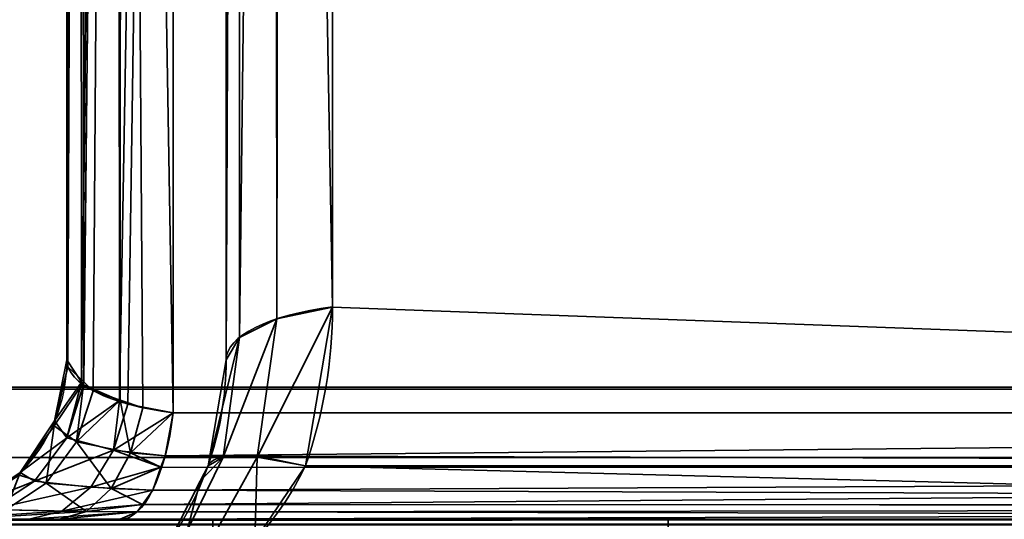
# Model space of a CAD drawing. Header units: millimetres. Extents: x -527 to 5177, y -116 to 161.
# Tile 998 of 1056: x 3998.15 to 4002.48, y -26.8 to -24.61. Entities that reach past the tile are written whole.
import ezdxf

# ---------------------------------------------------------------- set-up
doc = ezdxf.new("R2010")
doc.units = ezdxf.units.MM
doc.layers.add('152', color=7, linetype='Continuous', true_color=0xffffff)

# ---------------------------------------------------------------- blocks, each defined once
blk = doc.blocks.new('UG_SURFACE_309')
at = {"layer": '152', "color": 252, "linetype": 'Continuous', "lineweight": 35}
for points in [[(3970, -9.3, 2075.2499), (3970, -26.22, 2075.2499), (5030.0002, -26.22, 2075.2499), (5030.0002, -9.3, 2075.2499)], [(3971.4999, -9.3, 2073.75), (5028.5001, -9.3, 2073.75), (5028.5001, -26.22, 2073.75), (3971.4999, -26.22, 2073.75)], [(5030.0002, -26.22, 2075.2499), (3970, -26.22, 2075.2499), (3970.0592, -26.8209, 2075.1908)], [(5029.9406, -26.8209, 2075.1908), (5030.0002, -26.22, 2075.2499), (3970.0592, -26.8209, 2075.1908)], [(3971.4999, -26.22, 2073.75), (5028.5001, -26.22, 2073.75), (5028.4696, -26.5282, 2073.7197)], [(3971.5304, -26.5282, 2073.7197), (3971.4999, -26.22, 2073.75), (5028.4696, -26.5282, 2073.7197)], [(5028.4696, -26.5282, 2073.7197), (5028.3799, -26.8246, 2073.6296), (3971.6203, -26.8246, 2073.6296), (3971.5304, -26.5282, 2073.7197)]]:
    blk.add_3dface(points, dxfattribs=at)
blk = doc.blocks.new('UG_SURFACE_377')
at = {"layer": '152', "color": 252, "linetype": 'Continuous', "lineweight": 35}
for points in [[(4018.2524, -26.3324, 998.5269), (3998.8265, -26.3324, 1005.8305), (3998.8265, -12.8675, 1010.893), (4008.8677, -2.8266, 1010.893)], [(4018.4851, -26.5648, 1170.855), (3999.5265, -25.8676, 1163.4651), (3999.5265, -13.1575, 1158.6864), (4009.1577, -3.5266, 1158.6864)], [(4009.1577, -3.5266, 1011.3136), (3999.5265, -13.1575, 1011.3136), (3999.5265, -25.8676, 1006.5348), (4018.4851, -26.5648, 999.1449)], [(3998.8265, -12.8675, 1159.1071), (3998.5995, -12.9158, 1158.9786), (3998.5902, -26.278, 1163.9841)], [(3998.5902, -26.278, 1163.9841), (3998.6267, -26.2937, 1164.0377), (3998.8265, -12.8675, 1159.1071)], [(3998.5995, -12.9158, 1011.0215), (3998.8265, -12.8675, 1010.893), (3998.8265, -26.3324, 1005.8305)], [(3998.6267, -26.2937, 1164.0377), (3998.8265, -26.3324, 1164.1695), (3998.8265, -12.8675, 1159.1071)], [(3998.8265, -12.8675, 1159.1071), (3998.8265, -26.3324, 1164.1695), (4018.2524, -26.3324, 1171.4731), (4022.3322, -22.2525, 1171.4731)], [(3998.5697, -12.9258, 1158.9521), (3998.4171, -13.0015, 1158.7507), (3998.4243, -26.1977, 1163.7101)], [(3998.4334, -26.1962, 1006.295), (3998.4171, -13.0015, 1011.2494), (3998.5697, -12.9258, 1011.0478)], [(3998.5824, -12.9195, 1158.9688), (3998.5697, -12.9258, 1158.9521), (3998.4243, -26.1977, 1163.7101)], [(3998.4243, -26.1977, 1163.7101), (3998.4324, -26.2098, 1163.7515), (3998.5824, -12.9195, 1158.9688)], [(3998.4324, -26.2098, 1163.7515), (3998.5902, -26.278, 1163.9841), (3998.5824, -12.9195, 1158.9688)], [(3998.5697, -12.9258, 1011.0478), (3998.4751, -26.2358, 1006.16), (3998.4334, -26.1962, 1006.295)], [(3998.5697, -12.9258, 1011.0478), (3998.5936, -26.2762, 1006.0221), (3998.4751, -26.2358, 1006.16)], [(3998.5697, -12.9258, 1011.0478), (3998.5824, -12.9195, 1011.0313), (3998.5936, -26.2762, 1006.0221)], [(3998.5995, -12.9158, 1158.9786), (3998.5824, -12.9195, 1158.9688), (3998.5902, -26.278, 1163.9841)], [(3998.5936, -26.2762, 1006.0221), (3998.5824, -12.9195, 1011.0313), (3998.5995, -12.9158, 1011.0215)], [(3998.5995, -12.9158, 1011.0215), (3998.6928, -26.3099, 1005.9071), (3998.5936, -26.2762, 1006.0221)], [(3998.5995, -12.9158, 1011.0215), (3998.8265, -26.3324, 1005.8305), (3998.6928, -26.3099, 1005.9071)], [(3998.4171, -13.0015, 1158.7507), (3998.4143, -13.0066, 1158.7371), (3998.359, -26.1, 1163.3767)], [(3998.359, -26.1, 1163.3767), (3998.4243, -26.1977, 1163.7101), (3998.4171, -13.0015, 1158.7507)], [(3998.4143, -13.0066, 1158.7371), (3998.359, -13.0999, 1158.489), (3998.359, -26.1, 1163.3767)], [(3998.4143, -13.0066, 1011.2629), (3998.3644, -26.1308, 1006.5181), (3998.359, -26.1, 1006.6233)], [(3998.359, -26.1, 1006.6233), (3998.359, -13.0999, 1011.511), (3998.4143, -13.0066, 1011.2629)], [(3998.4143, -13.0066, 1011.2629), (3998.4334, -26.1962, 1006.295), (3998.3644, -26.1308, 1006.5181)], [(3998.4143, -13.0066, 1011.2629), (3998.4171, -13.0015, 1011.2494), (3998.4334, -26.1962, 1006.295)], [(3998.359, -26.1, 1006.6233), (3998.359, -26.1, 1163.3767), (3998.359, -13.0999, 1158.489), (3998.359, -13.0999, 1011.511)], [(3999.2824, -25.9196, 1006.6731), (3999.5265, -25.8676, 1006.5348), (3999.5265, -13.1575, 1011.3136), (3999.2995, -13.2058, 1011.4421)], [(3999.2995, -13.2058, 1158.5579), (3999.5265, -13.1575, 1158.6864), (3999.5265, -25.8676, 1163.4651)], [(3999.1171, -26.0016, 1006.8913), (3999.2824, -25.9196, 1006.6731), (3999.2824, -13.2095, 1011.4518), (3999.2697, -13.2157, 1011.4685)], [(3999.2697, -13.2157, 1011.4685), (3999.1171, -13.2915, 1011.67), (3999.1171, -26.0016, 1006.8913)], [(3999.2824, -25.9196, 1163.3269), (3999.1171, -26.0016, 1163.1087), (3999.1171, -13.2915, 1158.3301), (3999.2697, -13.2157, 1158.5315)], [(3999.2697, -13.2157, 1158.5315), (3999.2824, -13.2095, 1158.5481), (3999.2824, -25.9196, 1163.3269)], [(3999.2995, -13.2058, 1011.4421), (3999.2824, -13.2095, 1011.4518), (3999.2824, -25.9196, 1006.6731)], [(3999.5265, -25.8676, 1163.4651), (3999.2824, -25.9196, 1163.3269), (3999.2824, -13.2095, 1158.5481), (3999.2995, -13.2058, 1158.5579)], [(3999.059, -26.1, 1007.1529), (3999.1171, -26.0016, 1006.8913), (3999.1171, -13.2915, 1011.67), (3999.1143, -13.2966, 1011.6836)], [(3999.1143, -13.2966, 1011.6836), (3999.059, -13.3898, 1011.9317), (3999.059, -26.1, 1007.1529)], [(3999.1171, -26.0016, 1163.1087), (3999.059, -26.1, 1162.847), (3999.059, -13.3898, 1158.0684), (3999.1143, -13.2966, 1158.3165)], [(3999.1143, -13.2966, 1158.3165), (3999.1171, -13.2915, 1158.3301), (3999.1171, -26.0016, 1163.1087)], [(3999.059, -13.3898, 1158.0684), (3999.059, -26.1, 1162.847), (3999.059, -26.1, 1007.1529), (3999.059, -13.3898, 1011.9317)], [(3999.5265, -25.8676, 1163.4651), (3999.4075, -26.5648, 1163.6825), (3999.1951, -26.5266, 1163.5323)], [(3999.1951, -26.5266, 1163.5323), (3999.2824, -25.9196, 1163.3269), (3999.5265, -25.8676, 1163.4651)], [(3999.5265, -25.8676, 1006.5348), (3999.2824, -25.9196, 1006.6731), (3999.1951, -26.5266, 1006.4677)], [(3999.1951, -26.5266, 1006.4677), (3999.4075, -26.5648, 1006.3175), (3999.5265, -25.8676, 1006.5348)], [(4018.4851, -26.5648, 1170.855), (3999.4075, -26.5648, 1163.6825), (3999.5265, -25.8676, 1163.4651)], [(3999.5265, -25.8676, 1006.5348), (3999.4075, -26.5648, 1006.3175), (4018.4851, -26.5648, 999.1449)], [(3999.2824, -25.9196, 1163.3269), (3999.1951, -26.5266, 1163.5323), (3999.0454, -26.5266, 1163.3161)], [(3999.0454, -26.5266, 1163.3161), (3999.1171, -26.0016, 1163.1087), (3999.2824, -25.9196, 1163.3269)], [(3999.2824, -25.9196, 1006.6731), (3999.1171, -26.0016, 1006.8913), (3999.0454, -26.5266, 1006.6839)], [(3999.0454, -26.5266, 1006.6839), (3999.1951, -26.5266, 1006.4677), (3999.2824, -25.9196, 1006.6731)], [(3999.1171, -26.0016, 1163.1087), (3999.0454, -26.5266, 1163.3161), (3998.9796, -26.5648, 1163.0644)], [(3998.9796, -26.5648, 1163.0644), (3999.059, -26.1, 1162.847), (3999.1171, -26.0016, 1163.1087)], [(3999.1171, -26.0016, 1006.8913), (3999.059, -26.1, 1007.1529), (3998.9796, -26.5648, 1006.9356)], [(3998.9796, -26.5648, 1006.9356), (3999.0454, -26.5266, 1006.6839), (3999.1171, -26.0016, 1006.8913)], [(3998.4243, -26.1977, 1163.7101), (3998.359, -26.1, 1163.3767), (3998.3058, -26.3679, 1163.3767)], [(3998.3058, -26.3679, 1006.6233), (3998.3058, -26.3679, 1163.3767), (3998.359, -26.1, 1163.3767), (3998.359, -26.1, 1006.6233)], [(3998.3058, -26.3679, 1006.6233), (3998.359, -26.1, 1006.6233), (3998.3644, -26.1308, 1006.5181)], [(3998.9796, -26.5648, 1006.9356), (3999.059, -26.1, 1162.847), (3998.9796, -26.5648, 1163.0644)], [(3998.9796, -26.5648, 1006.9356), (3999.059, -26.1, 1007.1529), (3999.059, -26.1, 1162.847)], [(3998.3032, -26.3891, 1006.5109), (3998.3644, -26.1308, 1006.5181), (3998.4334, -26.1962, 1006.295)], [(3998.3644, -26.1308, 1006.5181), (3998.3032, -26.3891, 1006.5109), (3998.3058, -26.3679, 1006.6233)], [(3998.4019, -26.4594, 1006.1147), (3998.3032, -26.3891, 1006.5109), (3998.4334, -26.1962, 1006.295)], [(3998.3058, -26.3679, 1163.3767), (3998.3592, -26.4423, 1163.7856), (3998.4243, -26.1977, 1163.7101)], [(3998.3592, -26.4423, 1163.7856), (3998.4324, -26.2098, 1163.7515), (3998.4243, -26.1977, 1163.7101)], [(3998.4334, -26.1962, 1006.295), (3998.4751, -26.2358, 1006.16), (3998.4019, -26.4594, 1006.1147)], [(3998.5902, -26.278, 1163.9841), (3998.4324, -26.2098, 1163.7515), (3998.3592, -26.4423, 1163.7856)], [(3998.4019, -26.4594, 1006.1147), (3998.4751, -26.2358, 1006.16), (3998.5936, -26.2762, 1006.0221)], [(3998.3592, -26.4423, 1163.7856), (3998.5647, -26.497, 1164.1113), (3998.5902, -26.278, 1163.9841)], [(3998.6386, -26.5074, 1005.8247), (3998.4019, -26.4594, 1006.1147), (3998.5936, -26.2762, 1006.0221)], [(3998.5647, -26.497, 1164.1113), (3998.6267, -26.2937, 1164.0377), (3998.5902, -26.278, 1163.9841)], [(3998.8265, -26.3324, 1164.1695), (3998.6267, -26.2937, 1164.0377), (3998.5647, -26.497, 1164.1113)], [(3998.5936, -26.2762, 1006.0221), (3998.6928, -26.3099, 1005.9071), (3998.6386, -26.5074, 1005.8247)], [(3998.5647, -26.497, 1164.1113), (3998.791, -26.5217, 1164.2646), (3998.8265, -26.3324, 1164.1695)], [(3998.6386, -26.5074, 1005.8247), (3998.6928, -26.3099, 1005.9071), (3998.8265, -26.3324, 1005.8305)], [(3998.8265, -26.3324, 1005.8305), (3998.791, -26.5217, 1005.7354), (3998.6386, -26.5074, 1005.8247)], [(4018.2524, -26.3324, 1171.4731), (3998.8265, -26.3324, 1164.1695), (3998.791, -26.5217, 1164.2646)], [(3998.791, -26.5217, 1164.2646), (4018.2004, -26.5766, 1171.6117), (4018.2524, -26.3324, 1171.4731)], [(4018.2524, -26.3324, 998.5269), (4018.2004, -26.5766, 998.3883), (3998.791, -26.5217, 1005.7354)], [(3998.791, -26.5217, 1005.7354), (3998.8265, -26.3324, 1005.8305), (4018.2524, -26.3324, 998.5269)], [(3998.3592, -26.4423, 1163.7856), (3998.3058, -26.3679, 1163.3767), (3998.1539, -26.595, 1163.3767)], [(3998.1539, -26.595, 1006.6233), (3998.1539, -26.595, 1163.3767), (3998.3058, -26.3679, 1163.3767), (3998.3058, -26.3679, 1006.6233)], [(3998.1539, -26.595, 1006.6233), (3998.3058, -26.3679, 1006.6233), (3998.3032, -26.3891, 1006.5109)], [(3998.2688, -26.6409, 1006.0325), (3998.1506, -26.6058, 1006.4929), (3998.3032, -26.3891, 1006.5109)], [(3998.3032, -26.3891, 1006.5109), (3998.1506, -26.6058, 1006.4929), (3998.1539, -26.595, 1006.6233)], [(3998.3032, -26.3891, 1006.5109), (3998.4019, -26.4594, 1006.1147), (3998.2688, -26.6409, 1006.0325)], [(3998.1539, -26.595, 1163.3767), (3998.2178, -26.6324, 1163.8515), (3998.3592, -26.4423, 1163.7856)], [(3998.5647, -26.497, 1164.1113), (3998.3592, -26.4423, 1163.7856), (3998.2178, -26.6324, 1163.8515)], [(3998.5535, -26.6643, 1005.695), (3998.2688, -26.6409, 1006.0325), (3998.4019, -26.4594, 1006.1147)], [(3998.4019, -26.4594, 1006.1147), (3998.6386, -26.5074, 1005.8247), (3998.5535, -26.6643, 1005.695)], [(3998.2178, -26.6324, 1163.8515), (3998.4648, -26.6593, 1164.2305), (3998.5647, -26.497, 1164.1113)], [(3998.5647, -26.497, 1164.1113), (3998.4648, -26.6593, 1164.2305), (3998.7729, -26.5714, 1164.3126)], [(3998.7729, -26.5714, 1005.6875), (3998.5535, -26.6643, 1005.695), (3998.6386, -26.5074, 1005.8247)], [(3998.7729, -26.5714, 1164.3126), (3998.791, -26.5217, 1164.2646), (3998.5647, -26.497, 1164.1113)], [(3998.6386, -26.5074, 1005.8247), (3998.791, -26.5217, 1005.7354), (3998.7729, -26.5714, 1005.6875)], [(3998.791, -26.5217, 1164.2646), (3998.7729, -26.5714, 1164.3126), (4018.2004, -26.5766, 1171.6117)], [(4018.2004, -26.5766, 998.3883), (3998.7729, -26.5714, 1005.6875), (3998.791, -26.5217, 1005.7354)], [(3998.9452, -26.6322, 1163.1), (3999.0454, -26.5266, 1163.3161), (3998.888, -26.8485, 1163.4473)], [(3999.017, -26.8485, 1163.6335), (3998.888, -26.8485, 1163.4473), (3999.0454, -26.5266, 1163.3161), (3999.1951, -26.5266, 1163.5323)], [(3998.888, -26.8485, 1006.5528), (3999.0454, -26.5266, 1006.6839), (3998.9452, -26.6322, 1006.9)], [(3998.888, -26.8485, 1006.5528), (3999.017, -26.8485, 1006.3665), (3999.1951, -26.5266, 1006.4677), (3999.0454, -26.5266, 1006.6839)], [(3998.9452, -26.6322, 1163.1), (3998.9796, -26.5648, 1163.0644), (3999.0454, -26.5266, 1163.3161)], [(3999.0454, -26.5266, 1006.6839), (3998.9796, -26.5648, 1006.9356), (3998.9452, -26.6322, 1006.9)], [(3999.1848, -26.895, 1163.7784), (3999.017, -26.8485, 1163.6335), (3999.1951, -26.5266, 1163.5323)], [(3999.1951, -26.5266, 1006.4677), (3999.017, -26.8485, 1006.3665), (3999.1848, -26.895, 1006.2215)], [(3999.1951, -26.5266, 1163.5323), (3999.4075, -26.5648, 1163.6825), (3999.1848, -26.895, 1163.7784)], [(3999.1848, -26.895, 1006.2215), (3999.4075, -26.5648, 1006.3175), (3999.1951, -26.5266, 1006.4677)], [(3998.2178, -26.6324, 1163.8515), (3998.1539, -26.595, 1163.3767), (3997.927, -26.7467, 1163.3767)], [(3997.927, -26.7467, 1006.6233), (3997.927, -26.7467, 1163.3767), (3998.1539, -26.595, 1163.3767), (3998.1539, -26.595, 1006.6233)], [(3997.927, -26.7467, 1006.6233), (3998.1539, -26.595, 1006.6233), (3998.1506, -26.6058, 1006.4929)], [(3998.4648, -26.6593, 1164.2305), (3998.7366, -26.6713, 1164.4089), (3998.7729, -26.5714, 1164.3126)], [(3998.7729, -26.5714, 1005.6875), (3998.7366, -26.6713, 1005.5912), (3998.5535, -26.6643, 1005.695)], [(4018.1999, -26.578, 998.3875), (3998.6916, -26.7352, 1005.471), (3998.7366, -26.6713, 1005.5912)], [(4018.1999, -26.578, 998.3875), (4018.1184, -26.7412, 998.1701), (3998.6916, -26.7352, 1005.471)], [(4018.1999, -26.578, 1171.6125), (3998.7729, -26.5714, 1164.3126), (3998.7366, -26.6713, 1164.4089)], [(4018.1999, -26.578, 998.3875), (3998.7366, -26.6713, 1005.5912), (3998.7729, -26.5714, 1005.6875)], [(4018.1184, -26.7412, 1171.8299), (4018.1999, -26.578, 1171.6125), (3998.7366, -26.6713, 1164.4089)], [(4018.1999, -26.578, 1171.6125), (4018.2004, -26.5766, 1171.6117), (3998.7729, -26.5714, 1164.3126)], [(3998.7729, -26.5714, 1005.6875), (4018.2004, -26.5766, 998.3883), (4018.1999, -26.578, 998.3875)], [(3998.9796, -26.5648, 1163.0644), (3998.9452, -26.6322, 1006.9), (3998.9796, -26.5648, 1006.9356)], [(3998.9796, -26.5648, 1163.0644), (3998.9452, -26.6322, 1163.1), (3998.9452, -26.6322, 1006.9)], [(4018.3806, -27.0531, 1171.1322), (3999.1848, -26.895, 1163.7784), (3999.4075, -26.5648, 1163.6825)], [(3999.4075, -26.5648, 1006.3175), (3999.1848, -26.895, 1006.2215), (4018.3806, -27.0531, 998.8678)], [(3999.4075, -26.5648, 1163.6825), (4018.4851, -26.5648, 1170.855), (4018.3806, -27.0531, 1171.1322)], [(4018.3806, -27.0531, 998.8678), (4018.4851, -26.5648, 999.1449), (3999.4075, -26.5648, 1006.3175)], [(3997.927, -26.7467, 1163.3767), (3998.0254, -26.7568, 1163.9413), (3998.2178, -26.6324, 1163.8515)], [(3998.4648, -26.6593, 1164.2305), (3998.2178, -26.6324, 1163.8515), (3998.0254, -26.7568, 1163.9413)], [(3998.1506, -26.6058, 1006.4929), (3998.2688, -26.6409, 1006.0325), (3998.0917, -26.759, 1005.9229)], [(3998.888, -26.8485, 1163.4473), (3998.8112, -26.895, 1163.2391), (3998.9452, -26.6322, 1163.1)], [(3998.8112, -26.895, 1006.7608), (3998.9452, -26.6322, 1163.1), (3998.8112, -26.895, 1163.2391)], [(3998.8112, -26.895, 1006.7608), (3998.9452, -26.6322, 1006.9), (3998.9452, -26.6322, 1163.1)], [(3998.9452, -26.6322, 1006.9), (3998.8112, -26.895, 1006.7608), (3998.888, -26.8485, 1006.5528)], [(3998.0254, -26.7568, 1163.9413), (3998.3368, -26.7639, 1164.3829), (3998.4648, -26.6593, 1164.2305)], [(3998.446, -26.7652, 1005.531), (3998.0917, -26.759, 1005.9229), (3998.2688, -26.6409, 1006.0325)], [(3998.2688, -26.6409, 1006.0325), (3998.5535, -26.6643, 1005.695), (3998.446, -26.7652, 1005.531)], [(3998.7366, -26.6713, 1164.4089), (3998.4648, -26.6593, 1164.2305), (3998.3368, -26.7639, 1164.3829)], [(3998.3368, -26.7639, 1164.3829), (3998.6916, -26.7352, 1164.529), (3998.7366, -26.6713, 1164.4089)], [(3998.6916, -26.7352, 1005.471), (3998.446, -26.7652, 1005.531), (3998.5535, -26.6643, 1005.695)], [(3998.5535, -26.6643, 1005.695), (3998.7366, -26.6713, 1005.5912), (3998.6916, -26.7352, 1005.471)], [(3998.7366, -26.6713, 1164.4089), (3998.6916, -26.7352, 1164.529), (4018.1184, -26.7412, 1171.8299)], [(3998.3368, -26.7639, 1164.3829), (3998.0254, -26.7568, 1163.9413), (3997.8058, -26.8, 1164.0437)], [(3997.8058, -26.8, 1164.0437), (3998.1942, -26.8, 1164.5529), (3998.3368, -26.7639, 1164.3829)], [(3997.8909, -26.8, 1005.7988), (3998.0917, -26.759, 1005.9229), (3998.446, -26.7652, 1005.531)], [(3998.446, -26.7652, 1005.531), (3998.3265, -26.8, 1005.3487), (3997.8909, -26.8, 1005.7988)], [(3998.6689, -26.767, 1164.5888), (3998.3368, -26.7639, 1164.3829), (3998.1942, -26.8, 1164.5529)], [(3998.1942, -26.8, 1164.5529), (3998.5943, -26.8, 1164.7875), (3998.6689, -26.767, 1164.5888)], [(3998.3265, -26.8, 1005.3487), (3998.446, -26.7652, 1005.531), (3998.6689, -26.767, 1005.4111)], [(3998.6689, -26.767, 1005.4111), (3998.5943, -26.8, 1005.2124), (3998.3265, -26.8, 1005.3487)], [(3998.3368, -26.7639, 1164.3829), (3998.6689, -26.767, 1164.5888), (3998.6916, -26.7352, 1164.529)], [(3998.6916, -26.7352, 1005.471), (3998.6689, -26.767, 1005.4111), (3998.446, -26.7652, 1005.531)], [(4018.1174, -26.7431, 998.1675), (3998.5943, -26.8, 1005.2124), (3998.6689, -26.767, 1005.4111)], [(4018.1174, -26.7431, 998.1675), (4018.0202, -26.8, 997.9088), (3998.5943, -26.8, 1005.2124)], [(3998.6689, -26.767, 1164.5888), (3998.5943, -26.8, 1164.7875), (4018.0202, -26.8, 1172.0912)], [(4018.1174, -26.7431, 1171.8326), (3998.6916, -26.7352, 1164.529), (3998.6689, -26.767, 1164.5888)], [(4018.1174, -26.7431, 998.1675), (3998.6689, -26.767, 1005.4111), (3998.6916, -26.7352, 1005.471)], [(4018.0202, -26.8, 1172.0912), (4018.1174, -26.7431, 1171.8326), (3998.6689, -26.767, 1164.5888)], [(4018.1174, -26.7431, 1171.8326), (4018.1184, -26.7412, 1171.8299), (3998.6916, -26.7352, 1164.529)], [(3998.6916, -26.7352, 1005.471), (4018.1184, -26.7412, 998.1701), (4018.1174, -26.7431, 998.1675)], [(3997.6001, -26.8, 1165), (3999.0001, -26.8, 1165), (3998.5943, -26.8, 1164.7875)], [(3997.6001, -26.8, 980), (3998.3265, -26.8, 1005.3487), (3998.5943, -26.8, 1005.2124)], [(3998.5943, -26.8, 1164.7875), (3998.1942, -26.8, 1164.5529), (3997.6001, -26.8, 1165)], [(3997.6001, -26.8, 980), (3997.8909, -26.8, 1005.7988), (3998.3265, -26.8, 1005.3487)], [(3998.1942, -26.8, 1164.5529), (3997.8058, -26.8, 1164.0437), (3997.6001, -26.8, 1165)], [(3998.5943, -26.8, 1005.2124), (4018.0202, -26.8, 997.9088), (4018.0202, -26.8, 980), (3997.6001, -26.8, 980)], [(3997.6001, -27.5, 1165), (3999.0001, -27.5, 1165), (3999.0001, -26.8, 1165), (3997.6001, -26.8, 1165)], [(4018.0202, -27.5, 980), (3997.6001, -27.5, 980), (3997.6001, -26.8, 980), (4018.0202, -26.8, 980)], [(4018.0202, -26.8, 1172.0912), (3998.5943, -26.8, 1164.7875), (3999.0001, -26.8, 1165)], [(3999.0001, -26.8, 1165), (4018.0202, -26.8, 1190.0001), (4018.0202, -26.8, 1172.0912)], [(3999.0001, -26.8, 1165), (4000.9999, -26.8, 1190.0001), (4018.0202, -26.8, 1190.0001)], [(3999.0001, -26.8, 1165), (3999.0001, -26.8, 1177.3725), (4000.9999, -26.8, 1190.0001)], [(3999.0001, -27.5, 1177.3725), (3999.0001, -26.8, 1177.3725), (3999.0001, -26.8, 1165), (3999.0001, -27.5, 1165)], [(3999.0001, -26.8, 1177.3725), (3999.0001, -27.5, 1177.3725), (4000.9999, -27.5, 1190.0001), (4000.9999, -26.8, 1190.0001)], [(4018.0202, -26.8, 1190.0001), (4000.9999, -26.8, 1190.0001), (4000.9999, -27.5, 1190.0001), (4018.0202, -27.5, 1190.0001)]]:
    blk.add_3dface(points, dxfattribs=at)
blk = doc.blocks.new('UG_SURFACE_380')
at = {"layer": '152', "color": 252, "linetype": 'Continuous', "lineweight": 35}
for points in [[(4018.2524, -26.3324, 998.5269), (3998.8265, -26.3324, 1005.8305), (3998.8265, -12.8675, 1010.893), (4008.8677, -2.8266, 1010.893)], [(4018.4851, -26.5648, 1170.855), (3999.5265, -25.8676, 1163.4651), (3999.5265, -13.1575, 1158.6864), (4009.1577, -3.5266, 1158.6864)], [(4009.1577, -3.5266, 1011.3136), (3999.5265, -13.1575, 1011.3136), (3999.5265, -25.8676, 1006.5348), (4018.4851, -26.5648, 999.1449)], [(3998.8265, -12.8675, 1159.1071), (3998.5995, -12.9158, 1158.9786), (3998.5902, -26.278, 1163.9841)], [(3998.5902, -26.278, 1163.9841), (3998.6267, -26.2937, 1164.0377), (3998.8265, -12.8675, 1159.1071)], [(3998.5995, -12.9158, 1011.0215), (3998.8265, -12.8675, 1010.893), (3998.8265, -26.3324, 1005.8305)], [(3998.6267, -26.2937, 1164.0377), (3998.8265, -26.3324, 1164.1695), (3998.8265, -12.8675, 1159.1071)], [(3998.8265, -12.8675, 1159.1071), (3998.8265, -26.3324, 1164.1695), (4018.2524, -26.3324, 1171.4731), (4022.3322, -22.2525, 1171.4731)], [(3998.5697, -12.9258, 1158.9521), (3998.4171, -13.0015, 1158.7507), (3998.4243, -26.1977, 1163.7101)], [(3998.4334, -26.1962, 1006.295), (3998.4171, -13.0015, 1011.2494), (3998.5697, -12.9258, 1011.0478)], [(3998.5824, -12.9195, 1158.9688), (3998.5697, -12.9258, 1158.9521), (3998.4243, -26.1977, 1163.7101)], [(3998.4243, -26.1977, 1163.7101), (3998.4324, -26.2098, 1163.7515), (3998.5824, -12.9195, 1158.9688)], [(3998.4324, -26.2098, 1163.7515), (3998.5902, -26.278, 1163.9841), (3998.5824, -12.9195, 1158.9688)], [(3998.5697, -12.9258, 1011.0478), (3998.4751, -26.2358, 1006.16), (3998.4334, -26.1962, 1006.295)], [(3998.5697, -12.9258, 1011.0478), (3998.5936, -26.2762, 1006.0221), (3998.4751, -26.2358, 1006.16)], [(3998.5697, -12.9258, 1011.0478), (3998.5824, -12.9195, 1011.0313), (3998.5936, -26.2762, 1006.0221)], [(3998.5995, -12.9158, 1158.9786), (3998.5824, -12.9195, 1158.9688), (3998.5902, -26.278, 1163.9841)], [(3998.5936, -26.2762, 1006.0221), (3998.5824, -12.9195, 1011.0313), (3998.5995, -12.9158, 1011.0215)], [(3998.5995, -12.9158, 1011.0215), (3998.6928, -26.3099, 1005.9071), (3998.5936, -26.2762, 1006.0221)], [(3998.5995, -12.9158, 1011.0215), (3998.8265, -26.3324, 1005.8305), (3998.6928, -26.3099, 1005.9071)], [(3998.4171, -13.0015, 1158.7507), (3998.4143, -13.0066, 1158.7371), (3998.359, -26.1, 1163.3767)], [(3998.359, -26.1, 1163.3767), (3998.4243, -26.1977, 1163.7101), (3998.4171, -13.0015, 1158.7507)], [(3998.4143, -13.0066, 1158.7371), (3998.359, -13.0999, 1158.489), (3998.359, -26.1, 1163.3767)], [(3998.4143, -13.0066, 1011.2629), (3998.3644, -26.1308, 1006.5181), (3998.359, -26.1, 1006.6233)], [(3998.359, -26.1, 1006.6233), (3998.359, -13.0999, 1011.511), (3998.4143, -13.0066, 1011.2629)], [(3998.4143, -13.0066, 1011.2629), (3998.4334, -26.1962, 1006.295), (3998.3644, -26.1308, 1006.5181)], [(3998.4143, -13.0066, 1011.2629), (3998.4171, -13.0015, 1011.2494), (3998.4334, -26.1962, 1006.295)], [(3998.359, -26.1, 1006.6233), (3998.359, -26.1, 1163.3767), (3998.359, -13.0999, 1158.489), (3998.359, -13.0999, 1011.511)], [(3999.2824, -25.9196, 1006.6731), (3999.5265, -25.8676, 1006.5348), (3999.5265, -13.1575, 1011.3136), (3999.2995, -13.2058, 1011.4421)], [(3999.2995, -13.2058, 1158.5579), (3999.5265, -13.1575, 1158.6864), (3999.5265, -25.8676, 1163.4651)], [(3999.1171, -26.0016, 1006.8913), (3999.2824, -25.9196, 1006.6731), (3999.2824, -13.2095, 1011.4518), (3999.2697, -13.2157, 1011.4685)], [(3999.2697, -13.2157, 1011.4685), (3999.1171, -13.2915, 1011.67), (3999.1171, -26.0016, 1006.8913)], [(3999.2824, -25.9196, 1163.3269), (3999.1171, -26.0016, 1163.1087), (3999.1171, -13.2915, 1158.3301), (3999.2697, -13.2157, 1158.5315)], [(3999.2697, -13.2157, 1158.5315), (3999.2824, -13.2095, 1158.5481), (3999.2824, -25.9196, 1163.3269)], [(3999.2995, -13.2058, 1011.4421), (3999.2824, -13.2095, 1011.4518), (3999.2824, -25.9196, 1006.6731)], [(3999.5265, -25.8676, 1163.4651), (3999.2824, -25.9196, 1163.3269), (3999.2824, -13.2095, 1158.5481), (3999.2995, -13.2058, 1158.5579)], [(3999.059, -26.1, 1007.1529), (3999.1171, -26.0016, 1006.8913), (3999.1171, -13.2915, 1011.67), (3999.1143, -13.2966, 1011.6836)], [(3999.1143, -13.2966, 1011.6836), (3999.059, -13.3898, 1011.9317), (3999.059, -26.1, 1007.1529)], [(3999.1171, -26.0016, 1163.1087), (3999.059, -26.1, 1162.847), (3999.059, -13.3898, 1158.0684), (3999.1143, -13.2966, 1158.3165)], [(3999.1143, -13.2966, 1158.3165), (3999.1171, -13.2915, 1158.3301), (3999.1171, -26.0016, 1163.1087)], [(3999.059, -13.3898, 1158.0684), (3999.059, -26.1, 1162.847), (3999.059, -26.1, 1007.1529), (3999.059, -13.3898, 1011.9317)], [(3999.5265, -25.8676, 1163.4651), (3999.4075, -26.5648, 1163.6825), (3999.1951, -26.5266, 1163.5323)], [(3999.1951, -26.5266, 1163.5323), (3999.2824, -25.9196, 1163.3269), (3999.5265, -25.8676, 1163.4651)], [(3999.5265, -25.8676, 1006.5348), (3999.2824, -25.9196, 1006.6731), (3999.1951, -26.5266, 1006.4677)], [(3999.1951, -26.5266, 1006.4677), (3999.4075, -26.5648, 1006.3175), (3999.5265, -25.8676, 1006.5348)], [(4018.4851, -26.5648, 1170.855), (3999.4075, -26.5648, 1163.6825), (3999.5265, -25.8676, 1163.4651)], [(3999.5265, -25.8676, 1006.5348), (3999.4075, -26.5648, 1006.3175), (4018.4851, -26.5648, 999.1449)], [(3999.2824, -25.9196, 1163.3269), (3999.1951, -26.5266, 1163.5323), (3999.0454, -26.5266, 1163.3161)], [(3999.0454, -26.5266, 1163.3161), (3999.1171, -26.0016, 1163.1087), (3999.2824, -25.9196, 1163.3269)], [(3999.2824, -25.9196, 1006.6731), (3999.1171, -26.0016, 1006.8913), (3999.0454, -26.5266, 1006.6839)], [(3999.0454, -26.5266, 1006.6839), (3999.1951, -26.5266, 1006.4677), (3999.2824, -25.9196, 1006.6731)], [(3999.1171, -26.0016, 1163.1087), (3999.0454, -26.5266, 1163.3161), (3998.9796, -26.5648, 1163.0644)], [(3998.9796, -26.5648, 1163.0644), (3999.059, -26.1, 1162.847), (3999.1171, -26.0016, 1163.1087)], [(3999.1171, -26.0016, 1006.8913), (3999.059, -26.1, 1007.1529), (3998.9796, -26.5648, 1006.9356)], [(3998.9796, -26.5648, 1006.9356), (3999.0454, -26.5266, 1006.6839), (3999.1171, -26.0016, 1006.8913)], [(3998.4243, -26.1977, 1163.7101), (3998.359, -26.1, 1163.3767), (3998.3058, -26.3679, 1163.3767)], [(3998.3058, -26.3679, 1006.6233), (3998.3058, -26.3679, 1163.3767), (3998.359, -26.1, 1163.3767), (3998.359, -26.1, 1006.6233)], [(3998.3058, -26.3679, 1006.6233), (3998.359, -26.1, 1006.6233), (3998.3644, -26.1308, 1006.5181)], [(3998.9796, -26.5648, 1006.9356), (3999.059, -26.1, 1162.847), (3998.9796, -26.5648, 1163.0644)], [(3998.9796, -26.5648, 1006.9356), (3999.059, -26.1, 1007.1529), (3999.059, -26.1, 1162.847)], [(3998.3032, -26.3891, 1006.5109), (3998.3644, -26.1308, 1006.5181), (3998.4334, -26.1962, 1006.295)], [(3998.3644, -26.1308, 1006.5181), (3998.3032, -26.3891, 1006.5109), (3998.3058, -26.3679, 1006.6233)], [(3998.4019, -26.4594, 1006.1147), (3998.3032, -26.3891, 1006.5109), (3998.4334, -26.1962, 1006.295)], [(3998.3058, -26.3679, 1163.3767), (3998.3592, -26.4423, 1163.7856), (3998.4243, -26.1977, 1163.7101)], [(3998.3592, -26.4423, 1163.7856), (3998.4324, -26.2098, 1163.7515), (3998.4243, -26.1977, 1163.7101)], [(3998.4334, -26.1962, 1006.295), (3998.4751, -26.2358, 1006.16), (3998.4019, -26.4594, 1006.1147)], [(3998.5902, -26.278, 1163.9841), (3998.4324, -26.2098, 1163.7515), (3998.3592, -26.4423, 1163.7856)], [(3998.4019, -26.4594, 1006.1147), (3998.4751, -26.2358, 1006.16), (3998.5936, -26.2762, 1006.0221)], [(3998.3592, -26.4423, 1163.7856), (3998.5647, -26.497, 1164.1113), (3998.5902, -26.278, 1163.9841)], [(3998.6386, -26.5074, 1005.8247), (3998.4019, -26.4594, 1006.1147), (3998.5936, -26.2762, 1006.0221)], [(3998.5647, -26.497, 1164.1113), (3998.6267, -26.2937, 1164.0377), (3998.5902, -26.278, 1163.9841)], [(3998.8265, -26.3324, 1164.1695), (3998.6267, -26.2937, 1164.0377), (3998.5647, -26.497, 1164.1113)], [(3998.5936, -26.2762, 1006.0221), (3998.6928, -26.3099, 1005.9071), (3998.6386, -26.5074, 1005.8247)], [(3998.5647, -26.497, 1164.1113), (3998.791, -26.5217, 1164.2646), (3998.8265, -26.3324, 1164.1695)], [(3998.6386, -26.5074, 1005.8247), (3998.6928, -26.3099, 1005.9071), (3998.8265, -26.3324, 1005.8305)], [(3998.8265, -26.3324, 1005.8305), (3998.791, -26.5217, 1005.7354), (3998.6386, -26.5074, 1005.8247)], [(4018.2524, -26.3324, 1171.4731), (3998.8265, -26.3324, 1164.1695), (3998.791, -26.5217, 1164.2646)], [(3998.791, -26.5217, 1164.2646), (4018.2004, -26.5766, 1171.6117), (4018.2524, -26.3324, 1171.4731)], [(4018.2524, -26.3324, 998.5269), (4018.2004, -26.5766, 998.3883), (3998.791, -26.5217, 1005.7354)], [(3998.791, -26.5217, 1005.7354), (3998.8265, -26.3324, 1005.8305), (4018.2524, -26.3324, 998.5269)], [(3998.3592, -26.4423, 1163.7856), (3998.3058, -26.3679, 1163.3767), (3998.1539, -26.595, 1163.3767)], [(3998.1539, -26.595, 1006.6233), (3998.1539, -26.595, 1163.3767), (3998.3058, -26.3679, 1163.3767), (3998.3058, -26.3679, 1006.6233)], [(3998.1539, -26.595, 1006.6233), (3998.3058, -26.3679, 1006.6233), (3998.3032, -26.3891, 1006.5109)], [(3998.2688, -26.6409, 1006.0325), (3998.1506, -26.6058, 1006.4929), (3998.3032, -26.3891, 1006.5109)], [(3998.3032, -26.3891, 1006.5109), (3998.1506, -26.6058, 1006.4929), (3998.1539, -26.595, 1006.6233)], [(3998.3032, -26.3891, 1006.5109), (3998.4019, -26.4594, 1006.1147), (3998.2688, -26.6409, 1006.0325)], [(3998.1539, -26.595, 1163.3767), (3998.2178, -26.6324, 1163.8515), (3998.3592, -26.4423, 1163.7856)], [(3998.5647, -26.497, 1164.1113), (3998.3592, -26.4423, 1163.7856), (3998.2178, -26.6324, 1163.8515)], [(3998.5535, -26.6643, 1005.695), (3998.2688, -26.6409, 1006.0325), (3998.4019, -26.4594, 1006.1147)], [(3998.4019, -26.4594, 1006.1147), (3998.6386, -26.5074, 1005.8247), (3998.5535, -26.6643, 1005.695)], [(3998.2178, -26.6324, 1163.8515), (3998.4648, -26.6593, 1164.2305), (3998.5647, -26.497, 1164.1113)], [(3998.5647, -26.497, 1164.1113), (3998.4648, -26.6593, 1164.2305), (3998.7729, -26.5714, 1164.3126)], [(3998.7729, -26.5714, 1005.6875), (3998.5535, -26.6643, 1005.695), (3998.6386, -26.5074, 1005.8247)], [(3998.7729, -26.5714, 1164.3126), (3998.791, -26.5217, 1164.2646), (3998.5647, -26.497, 1164.1113)], [(3998.6386, -26.5074, 1005.8247), (3998.791, -26.5217, 1005.7354), (3998.7729, -26.5714, 1005.6875)], [(3998.791, -26.5217, 1164.2646), (3998.7729, -26.5714, 1164.3126), (4018.2004, -26.5766, 1171.6117)], [(4018.2004, -26.5766, 998.3883), (3998.7729, -26.5714, 1005.6875), (3998.791, -26.5217, 1005.7354)], [(3998.9452, -26.6322, 1163.1), (3999.0454, -26.5266, 1163.3161), (3998.888, -26.8485, 1163.4473)], [(3999.017, -26.8485, 1163.6335), (3998.888, -26.8485, 1163.4473), (3999.0454, -26.5266, 1163.3161), (3999.1951, -26.5266, 1163.5323)], [(3998.888, -26.8485, 1006.5528), (3999.0454, -26.5266, 1006.6839), (3998.9452, -26.6322, 1006.9)], [(3998.888, -26.8485, 1006.5528), (3999.017, -26.8485, 1006.3665), (3999.1951, -26.5266, 1006.4677), (3999.0454, -26.5266, 1006.6839)], [(3998.9452, -26.6322, 1163.1), (3998.9796, -26.5648, 1163.0644), (3999.0454, -26.5266, 1163.3161)], [(3999.0454, -26.5266, 1006.6839), (3998.9796, -26.5648, 1006.9356), (3998.9452, -26.6322, 1006.9)], [(3999.1848, -26.895, 1163.7784), (3999.017, -26.8485, 1163.6335), (3999.1951, -26.5266, 1163.5323)], [(3999.1951, -26.5266, 1006.4677), (3999.017, -26.8485, 1006.3665), (3999.1848, -26.895, 1006.2215)], [(3999.1951, -26.5266, 1163.5323), (3999.4075, -26.5648, 1163.6825), (3999.1848, -26.895, 1163.7784)], [(3999.1848, -26.895, 1006.2215), (3999.4075, -26.5648, 1006.3175), (3999.1951, -26.5266, 1006.4677)], [(3998.2178, -26.6324, 1163.8515), (3998.1539, -26.595, 1163.3767), (3997.927, -26.7467, 1163.3767)], [(3997.927, -26.7467, 1006.6233), (3997.927, -26.7467, 1163.3767), (3998.1539, -26.595, 1163.3767), (3998.1539, -26.595, 1006.6233)], [(3997.927, -26.7467, 1006.6233), (3998.1539, -26.595, 1006.6233), (3998.1506, -26.6058, 1006.4929)], [(3998.4648, -26.6593, 1164.2305), (3998.7366, -26.6713, 1164.4089), (3998.7729, -26.5714, 1164.3126)], [(3998.7729, -26.5714, 1005.6875), (3998.7366, -26.6713, 1005.5912), (3998.5535, -26.6643, 1005.695)], [(4018.1999, -26.578, 998.3875), (3998.6916, -26.7352, 1005.471), (3998.7366, -26.6713, 1005.5912)], [(4018.1999, -26.578, 998.3875), (4018.1184, -26.7412, 998.1701), (3998.6916, -26.7352, 1005.471)], [(4018.1999, -26.578, 1171.6125), (3998.7729, -26.5714, 1164.3126), (3998.7366, -26.6713, 1164.4089)], [(4018.1999, -26.578, 998.3875), (3998.7366, -26.6713, 1005.5912), (3998.7729, -26.5714, 1005.6875)], [(4018.1184, -26.7412, 1171.8299), (4018.1999, -26.578, 1171.6125), (3998.7366, -26.6713, 1164.4089)], [(4018.1999, -26.578, 1171.6125), (4018.2004, -26.5766, 1171.6117), (3998.7729, -26.5714, 1164.3126)], [(3998.7729, -26.5714, 1005.6875), (4018.2004, -26.5766, 998.3883), (4018.1999, -26.578, 998.3875)], [(3998.9796, -26.5648, 1163.0644), (3998.9452, -26.6322, 1006.9), (3998.9796, -26.5648, 1006.9356)], [(3998.9796, -26.5648, 1163.0644), (3998.9452, -26.6322, 1163.1), (3998.9452, -26.6322, 1006.9)], [(4018.3806, -27.0531, 1171.1322), (3999.1848, -26.895, 1163.7784), (3999.4075, -26.5648, 1163.6825)], [(3999.4075, -26.5648, 1006.3175), (3999.1848, -26.895, 1006.2215), (4018.3806, -27.0531, 998.8678)], [(3999.4075, -26.5648, 1163.6825), (4018.4851, -26.5648, 1170.855), (4018.3806, -27.0531, 1171.1322)], [(4018.3806, -27.0531, 998.8678), (4018.4851, -26.5648, 999.1449), (3999.4075, -26.5648, 1006.3175)], [(3997.927, -26.7467, 1163.3767), (3998.0254, -26.7568, 1163.9413), (3998.2178, -26.6324, 1163.8515)], [(3998.4648, -26.6593, 1164.2305), (3998.2178, -26.6324, 1163.8515), (3998.0254, -26.7568, 1163.9413)], [(3998.1506, -26.6058, 1006.4929), (3998.2688, -26.6409, 1006.0325), (3998.0917, -26.759, 1005.9229)], [(3998.888, -26.8485, 1163.4473), (3998.8112, -26.895, 1163.2391), (3998.9452, -26.6322, 1163.1)], [(3998.8112, -26.895, 1006.7608), (3998.9452, -26.6322, 1163.1), (3998.8112, -26.895, 1163.2391)], [(3998.8112, -26.895, 1006.7608), (3998.9452, -26.6322, 1006.9), (3998.9452, -26.6322, 1163.1)], [(3998.9452, -26.6322, 1006.9), (3998.8112, -26.895, 1006.7608), (3998.888, -26.8485, 1006.5528)], [(3998.0254, -26.7568, 1163.9413), (3998.3368, -26.7639, 1164.3829), (3998.4648, -26.6593, 1164.2305)], [(3998.446, -26.7652, 1005.531), (3998.0917, -26.759, 1005.9229), (3998.2688, -26.6409, 1006.0325)], [(3998.2688, -26.6409, 1006.0325), (3998.5535, -26.6643, 1005.695), (3998.446, -26.7652, 1005.531)], [(3998.7366, -26.6713, 1164.4089), (3998.4648, -26.6593, 1164.2305), (3998.3368, -26.7639, 1164.3829)], [(3998.3368, -26.7639, 1164.3829), (3998.6916, -26.7352, 1164.529), (3998.7366, -26.6713, 1164.4089)], [(3998.6916, -26.7352, 1005.471), (3998.446, -26.7652, 1005.531), (3998.5535, -26.6643, 1005.695)], [(3998.5535, -26.6643, 1005.695), (3998.7366, -26.6713, 1005.5912), (3998.6916, -26.7352, 1005.471)], [(3998.7366, -26.6713, 1164.4089), (3998.6916, -26.7352, 1164.529), (4018.1184, -26.7412, 1171.8299)], [(3998.3368, -26.7639, 1164.3829), (3998.0254, -26.7568, 1163.9413), (3997.8058, -26.8, 1164.0437)], [(3997.8058, -26.8, 1164.0437), (3998.1942, -26.8, 1164.5529), (3998.3368, -26.7639, 1164.3829)], [(3997.8909, -26.8, 1005.7988), (3998.0917, -26.759, 1005.9229), (3998.446, -26.7652, 1005.531)], [(3998.446, -26.7652, 1005.531), (3998.3265, -26.8, 1005.3487), (3997.8909, -26.8, 1005.7988)], [(3998.6689, -26.767, 1164.5888), (3998.3368, -26.7639, 1164.3829), (3998.1942, -26.8, 1164.5529)], [(3998.1942, -26.8, 1164.5529), (3998.5943, -26.8, 1164.7875), (3998.6689, -26.767, 1164.5888)], [(3998.3265, -26.8, 1005.3487), (3998.446, -26.7652, 1005.531), (3998.6689, -26.767, 1005.4111)], [(3998.6689, -26.767, 1005.4111), (3998.5943, -26.8, 1005.2124), (3998.3265, -26.8, 1005.3487)], [(3998.3368, -26.7639, 1164.3829), (3998.6689, -26.767, 1164.5888), (3998.6916, -26.7352, 1164.529)], [(3998.6916, -26.7352, 1005.471), (3998.6689, -26.767, 1005.4111), (3998.446, -26.7652, 1005.531)], [(4018.1174, -26.7431, 998.1675), (3998.5943, -26.8, 1005.2124), (3998.6689, -26.767, 1005.4111)], [(4018.1174, -26.7431, 998.1675), (4018.0202, -26.8, 997.9088), (3998.5943, -26.8, 1005.2124)], [(3998.6689, -26.767, 1164.5888), (3998.5943, -26.8, 1164.7875), (4018.0202, -26.8, 1172.0912)], [(4018.1174, -26.7431, 1171.8326), (3998.6916, -26.7352, 1164.529), (3998.6689, -26.767, 1164.5888)], [(4018.1174, -26.7431, 998.1675), (3998.6689, -26.767, 1005.4111), (3998.6916, -26.7352, 1005.471)], [(4018.0202, -26.8, 1172.0912), (4018.1174, -26.7431, 1171.8326), (3998.6689, -26.767, 1164.5888)], [(4018.1174, -26.7431, 1171.8326), (4018.1184, -26.7412, 1171.8299), (3998.6916, -26.7352, 1164.529)], [(3998.6916, -26.7352, 1005.471), (4018.1184, -26.7412, 998.1701), (4018.1174, -26.7431, 998.1675)], [(3997.6001, -26.8, 1165), (3999.0001, -26.8, 1165), (3998.5943, -26.8, 1164.7875)], [(3997.6001, -26.8, 980), (3998.3265, -26.8, 1005.3487), (3998.5943, -26.8, 1005.2124)], [(3998.5943, -26.8, 1164.7875), (3998.1942, -26.8, 1164.5529), (3997.6001, -26.8, 1165)], [(3997.6001, -26.8, 980), (3997.8909, -26.8, 1005.7988), (3998.3265, -26.8, 1005.3487)], [(3998.1942, -26.8, 1164.5529), (3997.8058, -26.8, 1164.0437), (3997.6001, -26.8, 1165)], [(3998.5943, -26.8, 1005.2124), (4018.0202, -26.8, 997.9088), (4018.0202, -26.8, 980), (3997.6001, -26.8, 980)], [(3997.6001, -27.5, 1165), (3999.0001, -27.5, 1165), (3999.0001, -26.8, 1165), (3997.6001, -26.8, 1165)], [(4018.0202, -27.5, 980), (3997.6001, -27.5, 980), (3997.6001, -26.8, 980), (4018.0202, -26.8, 980)], [(4018.0202, -26.8, 1172.0912), (3998.5943, -26.8, 1164.7875), (3999.0001, -26.8, 1165)], [(3999.0001, -26.8, 1165), (4018.0202, -26.8, 1190.0001), (4018.0202, -26.8, 1172.0912)], [(3999.0001, -26.8, 1165), (4000.9999, -26.8, 1190.0001), (4018.0202, -26.8, 1190.0001)], [(3999.0001, -26.8, 1165), (3999.0001, -26.8, 1177.3725), (4000.9999, -26.8, 1190.0001)], [(3999.0001, -27.5, 1177.3725), (3999.0001, -26.8, 1177.3725), (3999.0001, -26.8, 1165), (3999.0001, -27.5, 1165)], [(3999.0001, -26.8, 1177.3725), (3999.0001, -27.5, 1177.3725), (4000.9999, -27.5, 1190.0001), (4000.9999, -26.8, 1190.0001)], [(4018.0202, -26.8, 1190.0001), (4000.9999, -26.8, 1190.0001), (4000.9999, -27.5, 1190.0001), (4018.0202, -27.5, 1190.0001)]]:
    blk.add_3dface(points, dxfattribs=at)

msp = doc.modelspace()

# ---------------------------------------------------------------- linework, layer by layer
at = {"layer": '152', "color": 251, "linetype": 'Continuous', "lineweight": -3, "true_color": 0x636466}
for p, q in [((3998.8266, -12.8675, 1010.893), (3998.8266, -26.3324, 1005.8305)), ((3998.8266, -12.8675, 1159.107), (3998.8266, -26.3324, 1164.1695)), ((3998.8266, -12.8675, 1159.107), (3998.8266, -26.3324, 1164.1695)), ((3998.8266, -12.8675, 1010.893), (3998.8266, -26.3324, 1005.8305)), ((3998.359, -13.0999, 1011.511), (3998.359, -26.1, 1006.6233)), ((3998.359, -13.0999, 1158.489), (3998.359, -26.1, 1163.3767)), ((3998.359, -13.0999, 1011.511), (3998.359, -26.1, 1006.6233)), ((3998.359, -13.0999, 1158.489), (3998.359, -26.1, 1163.3767)), ((3999.5266, -13.1575, 1011.3136), (3999.5266, -25.8676, 1006.5349)), ((3999.5266, -25.8676, 1163.4651), (3999.5266, -13.1575, 1158.6864)), ((3999.5266, -25.8676, 1163.4651), (3999.5266, -13.1575, 1158.6864)), ((3999.5266, -13.1575, 1011.3136), (3999.5266, -25.8676, 1006.5349)), ((3999.059, -13.3898, 1158.0684), (3999.059, -26.1, 1162.8471)), ((3999.059, -26.1, 1007.1529), (3999.059, -13.3898, 1011.9316)), ((3999.059, -13.3898, 1158.0684), (3999.059, -26.1, 1162.8471)), ((3999.059, -26.1, 1007.1529), (3999.059, -13.3898, 1011.9316)), ((3998.359, -26.1, 1006.6233), (3998.359, -26.1, 1163.3767)), ((3998.359, -26.1, 1006.6233), (3998.359, -26.1, 1163.3767)), ((3999.059, -26.1, 1162.8471), (3999.059, -26.1, 1007.1529)), ((3999.059, -26.1, 1162.8471), (3999.059, -26.1, 1007.1529)), ((5030, -26.22, 2075.25), (3970, -26.22, 2075.25)), ((5028.5, -26.22, 2073.75), (3971.5, -26.22, 2073.75)), ((3998.8266, -26.3324, 1164.1695), (4018.2525, -26.3324, 1171.4731)), ((4018.2525, -26.3324, 998.5269), (3998.8266, -26.3324, 1005.8305)), ((3998.8266, -26.3324, 1164.1695), (4018.2525, -26.3324, 1171.4731)), ((4018.2525, -26.3324, 998.5269), (3998.8266, -26.3324, 1005.8305)), ((4018.4849, -26.5648, 1170.8551), (3999.4075, -26.5648, 1163.6825)), ((3999.4075, -26.5648, 1006.3175), (4018.4849, -26.5648, 999.1449)), ((3999.4075, -26.5648, 1006.3175), (4018.4849, -26.5648, 999.1449)), ((4018.4849, -26.5648, 1170.8551), (3999.4075, -26.5648, 1163.6825))]:
    msp.add_line(p, q, dxfattribs=at)
at = {"layer": '152', "color": 251, "linetype": 'Continuous', "lineweight": -3, "true_color": 0x636466, "extrusion": (-1.16435e-15, -0.936029, 0.351924)}
msp.add_arc((3999.759, 1079.273, 433.6638), 0.7, 109.3882, 180, dxfattribs=at)
msp.add_arc((3999.759, 1079.273, 433.6638), 0.7, 109.3882, 180, dxfattribs=at)
at = {"layer": '152', "color": 251, "linetype": 'Continuous', "lineweight": -3, "true_color": 0x636466, "extrusion": (0, -0.936029, -0.351924)}
msp.add_arc((3999.759, 951.9092, -330.0106), 0.7, 180, 250.6118, dxfattribs=at)
msp.add_arc((3999.759, 951.9092, -330.0106), 0.7, 180, 250.6118, dxfattribs=at)
at = {"layer": '152', "color": 251, "linetype": 'Continuous', "lineweight": -3, "true_color": 0x636466, "extrusion": (0, 0, -1)}
for centre in [(-3997.659, -26.1, -1163.3767), (-3997.659, -26.1, -1006.6233), (-3997.659, -26.1, -1163.3767), (-3997.659, -26.1, -1006.6233)]:
    msp.add_arc(centre, 0.7, 180, 270, dxfattribs=at)
at = {"layer": '152', "color": 251, "linetype": 'Continuous', "lineweight": -3, "true_color": 0x636466, "extrusion": (0.936029, 8.69867e-16, -0.351924)}
msp.add_arc((-26.1, 2348.1078, 3389.0408), 0.7, 109.3882, 180, dxfattribs=at)
msp.add_arc((-26.1, 2348.1078, 3389.0408), 0.7, 109.3882, 180, dxfattribs=at)
at = {"layer": '152', "color": 251, "linetype": 'Continuous', "lineweight": -3, "true_color": 0x636466, "extrusion": (0.936029, 0, 0.351924)}
msp.add_arc((-26.1, -316.9255, 4152.7153), 0.7, 180, 250.6118, dxfattribs=at)
msp.add_arc((-26.1, -316.9255, 4152.7153), 0.7, 180, 250.6118, dxfattribs=at)
at = {"layer": '152', "color": 251, "linetype": 'Continuous', "lineweight": -3, "true_color": 0x636466, "extrusion": (-0.323531, -0.919321, 0.224002)}
msp.add_arc((3781.7207, 1425.2655, -1008.8423), 0.7, 115.0458, 180, dxfattribs=at)
msp.add_arc((3781.7207, 1425.2655, -1008.8423), 0.7, 115.0458, 180, dxfattribs=at)
at = {"layer": '152', "color": 251, "linetype": 'Continuous', "lineweight": -3, "true_color": 0x636466, "extrusion": (-0.323531, -0.919321, -0.224002)}
msp.add_arc((3781.7207, 689.5918, -1494.9275), 0.7, 180, 244.9542, dxfattribs=at)
msp.add_arc((3781.7207, 689.5918, -1494.9275), 0.7, 180, 244.9542, dxfattribs=at)
at = {"layer": '152', "color": 251, "linetype": 'Continuous', "lineweight": -3, "true_color": 0x636466, "extrusion": (-0.331967, 0.331967, -0.882948)}
msp.add_ellipse((3997.4266, -25.8676, 1007.3244), major_axis=(-1.4849, 1.4849, 1.1166), ratio=0.882948, start_param=2.356194, end_param=2.694582, dxfattribs=at)
msp.add_ellipse((3997.4266, -25.8676, 1007.3244), major_axis=(-1.4849, 1.4849, 1.1166), ratio=0.882948, start_param=2.356194, end_param=2.694582, dxfattribs=at)
at = {"layer": '152', "color": 251, "linetype": 'Continuous', "lineweight": -3, "true_color": 0x636466, "extrusion": (-0.331967, 0.331967, 0.882948)}
msp.add_ellipse((3997.4266, -25.8676, 1162.6756), major_axis=(1.4849, -1.4849, 1.1166), ratio=0.882948, start_param=0.447011, end_param=0.785398, dxfattribs=at)
msp.add_ellipse((3997.4266, -25.8676, 1162.6756), major_axis=(1.4849, -1.4849, 1.1166), ratio=0.882948, start_param=0.447011, end_param=0.785398, dxfattribs=at)
at = {"layer": '152', "color": 251, "linetype": 'Continuous', "lineweight": -3, "true_color": 0x636466, "extrusion": (9.1544e-16, 0.959627, 0.281275)}
msp.add_ellipse((3999.059, -26.1, 1163.3767), major_axis=(0, -0.2463, 0.8405), ratio=0.799251, start_param=4.712389, end_param=5.944798, dxfattribs=at)
msp.add_ellipse((3999.059, -26.1, 1163.3767), major_axis=(0, -0.2463, 0.8405), ratio=0.799251, start_param=4.712389, end_param=5.944798, dxfattribs=at)
at = {"layer": '152', "color": 251, "linetype": 'Continuous', "lineweight": -3, "true_color": 0x636466, "extrusion": (7.45724e-16, 0.959627, -0.281275)}
msp.add_ellipse((3999.059, -26.1, 1006.6233), major_axis=(0, -0.2463, -0.8405), ratio=0.799251, start_param=0.338388, end_param=1.570796, dxfattribs=at)
msp.add_ellipse((3999.059, -26.1, 1006.6233), major_axis=(0, -0.2463, -0.8405), ratio=0.799251, start_param=0.338388, end_param=1.570796, dxfattribs=at)
at = {"layer": '152', "color": 251, "linetype": 'Continuous', "lineweight": -3, "true_color": 0x636466, "extrusion": (0.440905, -0.440905, -0.781797)}
msp.add_ellipse((3997.659, -26.1, 1162.0575), major_axis=(0.9899, -0.9899, 1.1166), ratio=0.781797, start_param=5.497787, end_param=5.836175, dxfattribs=at)
msp.add_ellipse((3997.659, -26.1, 1162.0575), major_axis=(0.9899, -0.9899, 1.1166), ratio=0.781797, start_param=5.497787, end_param=5.836175, dxfattribs=at)
at = {"layer": '152', "color": 251, "linetype": 'Continuous', "lineweight": -3, "true_color": 0x636466, "extrusion": (0.440905, -0.440905, 0.781797)}
msp.add_ellipse((3997.659, -26.1, 1007.9425), major_axis=(-0.9899, 0.9899, 1.1166), ratio=0.781797, start_param=3.588603, end_param=3.926991, dxfattribs=at)
msp.add_ellipse((3997.659, -26.1, 1007.9425), major_axis=(-0.9899, 0.9899, 1.1166), ratio=0.781797, start_param=3.588603, end_param=3.926991, dxfattribs=at)
at = {"layer": '152', "color": 251, "linetype": 'Continuous', "lineweight": -3, "true_color": 0x636466, "extrusion": (0.395731, 0, 0.918367)}
msp.add_ellipse((3997.659, -26.1, 1164.4359), major_axis=(1.8537, 0, -0.7988), ratio=0.69361, start_param=4.712389, end_param=5.944798, dxfattribs=at)
msp.add_ellipse((3997.659, -26.1, 1164.4359), major_axis=(1.8537, 0, -0.7988), ratio=0.69361, start_param=4.712389, end_param=5.944798, dxfattribs=at)
at = {"layer": '152', "color": 251, "linetype": 'Continuous', "lineweight": -3, "true_color": 0x636466, "extrusion": (-0.72035, 0, -0.69361)}
msp.add_ellipse((3997.659, -26.1, 1164.4359), major_axis=(1.4, 0, -1.454), ratio=0.69361, start_param=0.338388, end_param=1.570796, dxfattribs=at)
msp.add_ellipse((3997.659, -26.1, 1164.4359), major_axis=(1.4, 0, -1.454), ratio=0.69361, start_param=0.338388, end_param=1.570796, dxfattribs=at)
at = {"layer": '152', "color": 251, "linetype": 'Continuous', "lineweight": -3, "true_color": 0x636466, "extrusion": (-0.72035, 0, 0.69361)}
msp.add_ellipse((3997.659, -26.1, 1005.5641), major_axis=(1.4, 0, 1.454), ratio=0.69361, start_param=4.712389, end_param=5.944798, dxfattribs=at)
msp.add_ellipse((3997.659, -26.1, 1005.5641), major_axis=(1.4, 0, 1.454), ratio=0.69361, start_param=4.712389, end_param=5.944798, dxfattribs=at)
at = {"layer": '152', "color": 251, "linetype": 'Continuous', "lineweight": -3, "true_color": 0x636466, "extrusion": (0.395731, 0, -0.918367)}
msp.add_ellipse((3997.659, -26.1, 1005.5641), major_axis=(1.8537, 0, 0.7988), ratio=0.69361, start_param=0.338388, end_param=1.570796, dxfattribs=at)
msp.add_ellipse((3997.659, -26.1, 1005.5641), major_axis=(1.8537, 0, 0.7988), ratio=0.69361, start_param=0.338388, end_param=1.570796, dxfattribs=at)
at = {"layer": '152', "color": 251, "linetype": 'Continuous', "lineweight": -3, "true_color": 0x636466, "extrusion": (0, -1, 2.47818e-16)}
msp.add_ellipse((3999.059, -26.8, 1006.6233), major_axis=(0, 0, -1.4957), ratio=0.936029, start_param=4.712389, end_param=5.944798, dxfattribs=at)
msp.add_ellipse((3999.059, -26.8, 1006.6233), major_axis=(0, 0, -1.4957), ratio=0.936029, start_param=4.712389, end_param=5.944798, dxfattribs=at)
at = {"layer": '152', "color": 251, "linetype": 'Continuous', "lineweight": -3, "true_color": 0x636466, "extrusion": (0, -1, 6.93889e-16)}
msp.add_ellipse((3999.059, -26.8, 1163.3767), major_axis=(0, 0, 1.4957), ratio=0.936029, start_param=0.338388, end_param=1.570796, dxfattribs=at)
msp.add_ellipse((3999.059, -26.8, 1163.3767), major_axis=(0, 0, 1.4957), ratio=0.936029, start_param=0.338388, end_param=1.570796, dxfattribs=at)

# ---------------------------------------------------------------- block references
at = {"layer": '152', "color": 251, "linetype": 'Continuous', "lineweight": -3, "true_color": 0x636466}
for name in ['UG_SURFACE_309', 'UG_SURFACE_377', 'UG_SURFACE_380']:
    msp.add_blockref(name, (0, 0), dxfattribs=at)

doc.saveas('drawing.dxf')
